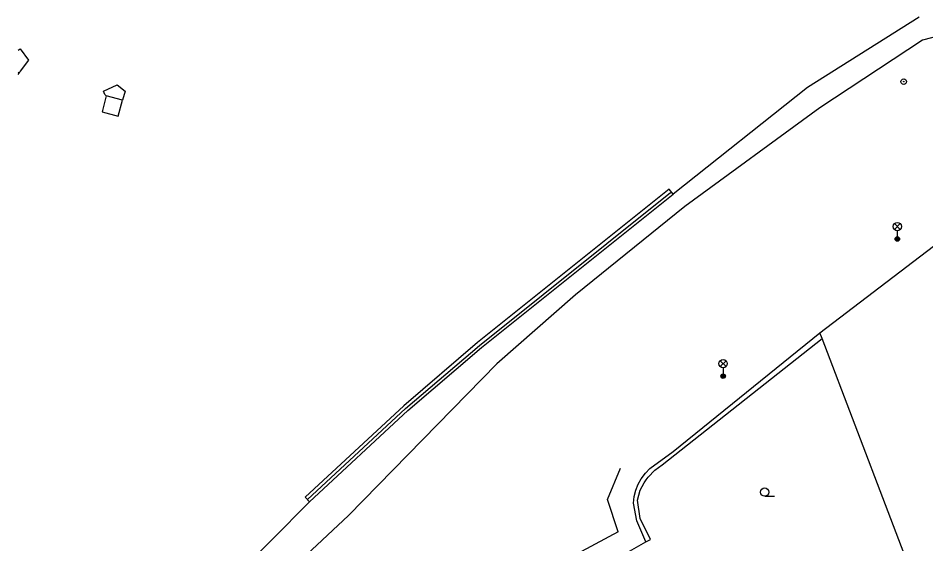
# Model space of a CAD drawing. Extents: x -600391 to -599491, y -1160176 to -1159402.
# Drawn here: x -600391 to -600309.3, y -1159658.1 to -1159610.8 of the extents above; entities that cross this region are included whole.
import ezdxf

# ---------------------------------------------------------------- set-up
doc = ezdxf.new("R2010")
doc.units = 0
for name, color, linetype in [('Level 11', 7, 'Continuous'), ('Level 25', 7, 'Continuous'), ('Level 33', 7, 'Continuous'), ('Level 36', 7, 'Continuous'), ('Level 7', 7, 'Continuous'), ('Level 9', 7, 'Continuous')]:
    doc.layers.add(name, color=color, linetype=linetype)

msp = doc.modelspace()

# ---------------------------------------------------------------- linework, layer by layer
at = {"layer": 'Level 11'}
for p, q in [((-600390.91, -1159615.74), (-600391.008, -1159615.659)), ((-600391.008, -1159615.86), (-600390.91, -1159615.74))]:
    msp.add_line(p, q, dxfattribs=at)
for points in [[(-600309.88, -1159610.68), (-600319.94, -1159617.03), (-600332.03, -1159626.63)], [(-600302.3, -1159610.86), (-600309.59, -1159612.76)], [(-600309.59, -1159612.76), (-600318.82, -1159618.86), (-600330.98, -1159627.74), (-600340.83, -1159635.69), (-600347.92, -1159641.92)], [(-600391.008, -1159613.669), (-600390.82, -1159613.53), (-600390.09, -1159614.55), (-600390.82, -1159615.54), (-600390.91, -1159615.74)], [(-600383.31, -1159617.35), (-600382.09, -1159616.79), (-600381.37, -1159617.34), (-600381.62, -1159618.16)], [(-600383.08, -1159617.78), (-600383.45, -1159619.22), (-600382, -1159619.6), (-600381.62, -1159618.16)], [(-600383.08, -1159617.78), (-600383.2, -1159617.66), (-600383.31, -1159617.35)], [(-600381.62, -1159618.16), (-600383.08, -1159617.78)], [(-600332.03, -1159626.63), (-600332.39, -1159626.17), (-600349.64, -1159640), (-600356.3, -1159645.69), (-600365.18, -1159653.93), (-600364.79, -1159654.35)], [(-600364.79, -1159654.35), (-600355.93, -1159646.11), (-600349.28, -1159640.45), (-600332.03, -1159626.63)], [(-600347.92, -1159641.92), (-600361.28, -1159655.58), (-600369.32, -1159663.12), (-600383.87, -1159672.29), (-600391.008, -1159673.293)], [(-600337.95, -1159654.13), (-600336.77, -1159651.3)], [(-600364.79, -1159654.35), (-600371.55, -1159661.18), (-600384.76, -1159669.52), (-600391.008, -1159670.419)], [(-600336.98, -1159657.04), (-600337.95, -1159654.13)], [(-600336.98, -1159657.04), (-600348.5, -1159663.24)]]:
    msp.add_lwpolyline(points, dxfattribs=at)
at = {"layer": 'Level 25'}
for radius in [0.25, 0.0303]:
    msp.add_circle((-600311.28, -1159616.49), radius, dxfattribs=at)
at = {"layer": 'Level 33'}
for p, q in [((-600312.125, -1159629.81), (-600311.595, -1159629.28)), ((-600312.125, -1159629.28), (-600311.595, -1159629.81)), ((-600311.86, -1159629.92), (-600311.86, -1159630.67)), ((-600327.805, -1159642.16), (-600327.275, -1159641.63)), ((-600327.805, -1159641.63), (-600327.275, -1159642.16)), ((-600327.54, -1159642.27), (-600327.54, -1159643.02))]:
    msp.add_line(p, q, dxfattribs=at)
for centre, radius in [((-600311.86, -1159629.545), 0.375), ((-600311.86, -1159630.67), 0.2), ((-600311.86, -1159630.67), 0.145), ((-600311.86, -1159630.67), 0.0876), ((-600327.54, -1159641.895), 0.375), ((-600327.54, -1159643.02), 0.2), ((-600327.54, -1159643.02), 0.145), ((-600327.54, -1159643.02), 0.0876)]:
    msp.add_circle(centre, radius, dxfattribs=at)
at = {"layer": 'Level 36'}
msp.add_line((-600323.8, -1159653.845), (-600322.925, -1159653.845), dxfattribs=at)
msp.add_circle((-600323.8, -1159653.47), 0.375, dxfattribs=at)
at = {"layer": 'Level 7'}
for points in [[(-600318.84, -1159639.11), (-600306.21, -1159629.48)], [(-600318.84, -1159639.11), (-600306.21, -1159629.48)], [(-600334.13, -1159651.34), (-600332.03, -1159649.81), (-600318.84, -1159639.11)], [(-600334.13, -1159651.34), (-600332.03, -1159649.81), (-600318.84, -1159639.11)], [(-600333.03, -1159651.01), (-600318.61, -1159639.62)], [(-600318.61, -1159639.62), (-600318.84, -1159639.11)], [(-600318.61, -1159639.62), (-600318.84, -1159639.11)], [(-600309.71, -1159663.04), (-600318.61, -1159639.62)], [(-600335.61, -1159654.46), (-600335.55, -1159653.86), (-600335.41, -1159653.29), (-600335.19, -1159652.75), (-600334.93, -1159652.27), (-600334.53, -1159651.75), (-600334.13, -1159651.34)], [(-600335.61, -1159654.46), (-600335.55, -1159653.86), (-600335.41, -1159653.29), (-600335.19, -1159652.75), (-600334.93, -1159652.27), (-600334.53, -1159651.75), (-600334.13, -1159651.34)], [(-600335.26, -1159654.19), (-600335.01, -1159653.29), (-600334.66, -1159652.63), (-600334.48, -1159652.36), (-600334.3, -1159652.11), (-600333.69, -1159651.48), (-600333.03, -1159651.01)], [(-600335.31, -1159656.07), (-600335.61, -1159654.46)], [(-600335.31, -1159656.07), (-600335.61, -1159654.46)], [(-600334.49, -1159657.96), (-600334.09, -1159657.73), (-600335.02, -1159655.86), (-600335.26, -1159654.19)], [(-600334.49, -1159657.96), (-600334.09, -1159657.73), (-600335.02, -1159655.86), (-600335.26, -1159654.19)], [(-600334.49, -1159657.96), (-600335.31, -1159656.07)], [(-600334.49, -1159657.96), (-600335.31, -1159656.07)], [(-600336.38, -1159659.02), (-600334.49, -1159657.96)], [(-600336.38, -1159659.02), (-600334.49, -1159657.96)]]:
    msp.add_lwpolyline(points, dxfattribs=at)
at = {"layer": 'Level 9'}
msp.add_lwpolyline([(-600364.95, -1159654.12), (-600356.15, -1159645.93), (-600349.48, -1159640.25), (-600332.27, -1159626.47)], dxfattribs=at)

doc.saveas('drawing.dxf')
